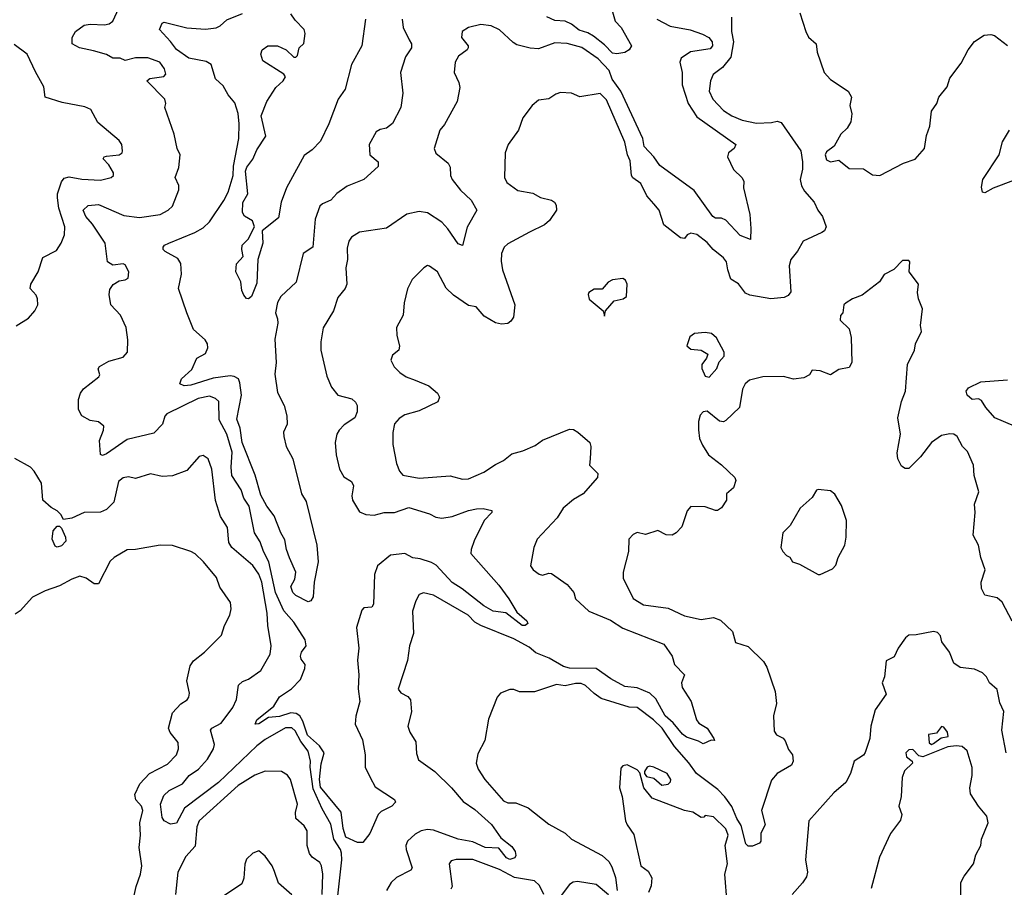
# Model space of a CAD drawing. Extents: x 1690054 to 1842981, y 782881 to 914114.
# Tile 391 of 656: x 1766622 to 1771410, y 871181 to 875402. Entities that reach past the tile are written whole.
import ezdxf

# ---------------------------------------------------------------- set-up
doc = ezdxf.new("R2010")
doc.units = 0

msp = doc.modelspace()

# ---------------------------------------------------------------- linework, layer by layer
at = {"layer": '0CON10XD'}
for points in [[(1768325.7, 871715), (1768350.3, 871670.3), (1768445, 871608.8), (1768448.8, 871595), (1768431.2, 871575), (1768380.3, 871549.7), (1768364.4, 871535.6), (1768325, 871442.5), (1768290.5, 871399.5), (1768265, 871398.6), (1768208.7, 871425), (1768195, 871467.5), (1768185.8, 871545.8), (1768085, 871667.8), (1768080.6, 871705), (1768087.9, 871782.1), (1768102.8, 871835), (1768079.5, 871869.5), (1768021.7, 871921.7), (1767999.3, 871989.3), (1767984.8, 872014.8), (1767966.4, 872026.4), (1767941, 872029), (1767885, 872011.3), (1767832.4, 872007.6), (1767785, 871975.7), (1767767.5, 871975), (1767775.8, 871995), (1767857.4, 872062.6), (1767885, 872106.9), (1767943.4, 872146.6), (1767987.6, 872192.4), (1768008.8, 872245), (1768010, 872265), (1767990.3, 872290.3), (1767986.9, 872305), (1767992.6, 872325), (1768014.7, 872355), (1768010, 872385), (1767955, 872470.4), (1767906.3, 872526.3), (1767865.5, 872615), (1767833.7, 872765), (1767806.9, 872815), (1767792.2, 872862.2), (1767764.1, 872905), (1767738.6, 873035), (1767712.7, 873075), (1767699.1, 873115), (1767653.7, 873185), (1767649.7, 873225), (1767655, 873298), (1767629.8, 873385), (1767591.7, 873455), (1767590.6, 873545), (1767575, 873560), (1767545, 873571.2), (1767490.4, 873559.6), (1767337.5, 873485), (1767327.4, 873472.6), (1767315.8, 873434.2), (1767275, 873391.1), (1767145, 873359.7), (1767045, 873289.2), (1767025, 873282), (1767015, 873287.5), (1767010, 873355), (1767030, 873405), (1767032, 873425), (1767005.6, 873445.6), (1766965, 873451.9), (1766925, 873475.7), (1766907.8, 873505), (1766908.1, 873555), (1766918, 873585), (1766933, 873607), (1767007.5, 873665), (1767012.5, 873675), (1767003.6, 873703.6), (1767010, 873715), (1767055, 873740.6), (1767125, 873760), (1767145.8, 873785), (1767147.5, 873845), (1767140.6, 873905), (1767112.1, 873965), (1767065.7, 874015), (1767056.7, 874065), (1767060.3, 874089.7), (1767076.6, 874113.4), (1767105, 874132.5), (1767135, 874136.2), (1767150, 874145), (1767152, 874175), (1767135, 874209.2), (1767125, 874214.2), (1767075, 874208.6), (1767049.2, 874225), (1767038.5, 874315), (1766976.9, 874406.9), (1766944, 874445), (1766930.6, 874475), (1766955, 874497.9), (1767005, 874504), (1767129, 874449), (1767205, 874439.7), (1767305, 874455.3), (1767344.4, 874475), (1767364.4, 874495), (1767396.1, 874575), (1767395.3, 874595), (1767378.5, 874635), (1767396.6, 874683.4), (1767402.5, 874745), (1767388.4, 874775), (1767373.6, 874845), (1767327.5, 874975), (1767332.5, 874995), (1767327.5, 875015), (1767240, 875105), (1767255, 875116.7), (1767323.6, 875126.4), (1767333, 875137), (1767326.1, 875163.9), (1767303.8, 875195), (1767245, 875216.2), (1767185, 875216.2), (1767135, 875204.5), (1767110, 875215), (1767075, 875215.8), (1767045, 875232.5), (1766981.5, 875251.5), (1766912.5, 875265), (1766876.9, 875285), (1766876.9, 875315), (1766893.3, 875345), (1766935, 875375.3), (1766965, 875380.4), (1767035, 875377.7), (1767057.2, 875382.8), (1767074.5, 875395.5), (1767124.6, 875505.4)], [(1769495.5, 875475), (1769518.2, 875395), (1769546.7, 875365), (1769597.5, 875275), (1769585.5, 875255), (1769565, 875242.5), (1769525, 875235.7), (1769505, 875238.9), (1769465, 875280.7), (1769412.2, 875322.2), (1769385, 875338.3), (1769341.9, 875351.9), (1769305, 875381), (1769274.2, 875395.8), (1769225, 875399.2), (1769186.1, 875416.1)], [(1768481.4, 875405), (1768487.1, 875365), (1768515.4, 875305), (1768527.3, 875285), (1768526.5, 875265), (1768498.3, 875221.7), (1768473.1, 875145), (1768485.6, 875044.4), (1768475.5, 874974.5), (1768435, 874898), (1768405.5, 874874.5), (1768375, 874868.8), (1768355, 874856.7), (1768321.1, 874795), (1768324.3, 874745), (1768365, 874710), (1768365, 874687.5), (1768295, 874625.6), (1768215, 874591.9), (1768165, 874556.9), (1768135, 874524.3), (1768095, 874507.1), (1768081.4, 874495), (1768058.9, 874431.1), (1768046.9, 874295), (1768001.2, 874265), (1767966.5, 874125), (1767891.1, 874055), (1767875, 874026), (1767865.6, 873975.6), (1767875, 873946.7), (1767877.8, 873925), (1767862.4, 873847.6), (1767869.1, 873735), (1767862.3, 873677.7), (1767875, 873588.8), (1767907.5, 873525), (1767920.9, 873475), (1767922.9, 873435), (1767904.7, 873395.3), (1767906.1, 873375), (1767917.7, 873325), (1767949.6, 873265), (1767992.7, 873095), (1768015, 873058.8), (1768067.3, 872845), (1768073.5, 872765), (1768053.8, 872666.2), (1768048.8, 872595), (1768037.5, 872575), (1768025, 872570), (1767965, 872600), (1767950, 872615), (1767940, 872645), (1767959.4, 872680.6), (1767964.3, 872715), (1767933.6, 872783.6), (1767919.1, 872825), (1767912, 872872), (1767891.9, 872905), (1767859.1, 872989.1), (1767823.2, 873035), (1767795, 873089.4), (1767766.3, 873186.3), (1767704.5, 873345), (1767694, 873415), (1767678.6, 873458.6), (1767700.5, 873575), (1767693.3, 873635), (1767685.4, 873655), (1767665, 873666.7), (1767645, 873669.4), (1767562.4, 873657.6), (1767453.9, 873623.9), (1767421.1, 873621.1), (1767401.2, 873631.2), (1767409.4, 873655), (1767459.8, 873700.2), (1767483.6, 873755), (1767525, 873778), (1767537.1, 873805), (1767535.8, 873825.8), (1767523.8, 873845), (1767468, 873895), (1767435.4, 873975.4), (1767394.5, 874095), (1767408.9, 874165), (1767406.1, 874216.1), (1767391.2, 874241.2), (1767328.8, 874275), (1767320, 874285), (1767320, 874295), (1767326.7, 874305), (1767346.7, 874315), (1767473.6, 874366.4), (1767515, 874390), (1767545, 874419.2), (1767615, 874522.5), (1767635, 874564), (1767660.2, 874645), (1767661, 874689), (1767687.6, 874825), (1767689.4, 874895), (1767684.2, 874945.8), (1767668.5, 874998.5), (1767636.2, 875036.2), (1767610.9, 875080.9), (1767574.4, 875115), (1767553.1, 875185), (1767528.2, 875198.2), (1767444.4, 875215), (1767385, 875258.2), (1767355, 875297.1), (1767302.5, 875355), (1767314.3, 875385), (1767325, 875390), (1767435, 875362.7), (1767525, 875355.8), (1767576.9, 875363.1), (1767597.4, 875372.6), (1767628.8, 875401.2), (1767705, 875432.2)], [(1768304.3, 875405), (1768285.8, 875275), (1768236, 875185), (1768204, 875065), (1768170.8, 875015), (1768126, 874895), (1768085, 874811.2), (1768045, 874770), (1768005, 874742), (1767939.7, 874619.7), (1767919.3, 874585), (1767893.9, 874515), (1767880.9, 874439.1), (1767801.2, 874375), (1767804.2, 874315), (1767780.8, 874235), (1767775, 874120), (1767748.8, 874055), (1767735, 874043.8), (1767725, 874046.2), (1767711.5, 874061.5), (1767702.2, 874085), (1767697.3, 874127.3), (1767673.8, 874175), (1767676, 874215), (1767709.4, 874250.6), (1767701.8, 874285), (1767704.5, 874305), (1767732.5, 874335), (1767763.3, 874395), (1767753.7, 874423.7), (1767715, 874447.1), (1767704.8, 874465), (1767707.8, 874512.2), (1767731.1, 874555), (1767719.6, 874665), (1767727, 874685), (1767755.9, 874724.1), (1767775, 874769.2), (1767818.2, 874835), (1767796.2, 874935), (1767823.7, 875005), (1767867.6, 875072.4), (1767903.5, 875105), (1767914.2, 875125), (1767906.7, 875136.7), (1767805, 875202.9), (1767795.4, 875235), (1767801.9, 875255), (1767828.8, 875275), (1767875, 875275.5), (1767917.5, 875255), (1767955, 875220), (1767965, 875220), (1767972.5, 875227.5), (1767981.2, 875265), (1768004.2, 875285.8), (1768010, 875335), (1768006.1, 875355), (1767960.9, 875400.9), (1767941, 875431)], [(1769720.8, 875405), (1769785, 875370.7), (1769882.8, 875352.8), (1769941.9, 875331.9), (1769973.3, 875315), (1769988.5, 875295), (1769991.5, 875275), (1769979.9, 875260.1), (1769883.5, 875246.5), (1769839.1, 875215), (1769831.5, 875195), (1769844.1, 875145), (1769844.2, 875085), (1769872.5, 874995), (1769915, 874930), (1770104.2, 874795), (1770095.8, 874775), (1770068.6, 874755), (1770064.5, 874735), (1770093.6, 874673.6), (1770135, 874632.9), (1770143.8, 874615), (1770141.9, 874585), (1770171.8, 874455), (1770177, 874387), (1770175, 874332.5), (1770125, 874352.9), (1770055, 874427.7), (1770035, 874436.1), (1770005, 874437.5), (1769993.3, 874445), (1769902.1, 874572.1), (1769735, 874692.5), (1769705.3, 874735.3), (1769658.8, 874785), (1769652.9, 874825), (1769545.2, 875055), (1769503.6, 875113.6), (1769488.9, 875155), (1769435, 875212), (1769355, 875267.2), (1769285, 875286), (1769225, 875290.4), (1769145, 875260.4), (1769105, 875263.1), (1769040.2, 875280.2), (1769020.9, 875290.9), (1768955, 875353.3), (1768915, 875373.3), (1768865, 875378.8), (1768805, 875364), (1768773.3, 875345), (1768770, 875315), (1768802.5, 875275), (1768802.5, 875265), (1768797.5, 875255), (1768755.8, 875224.2), (1768740, 875195), (1768734.2, 875145), (1768757.6, 875097.6), (1768762.1, 875072.1), (1768750, 875005), (1768687.6, 874892.4), (1768664.4, 874865), (1768636.7, 874775), (1768645, 874752.5), (1768705, 874704), (1768714.6, 874684.6), (1768716.2, 874645), (1768724.6, 874625), (1768765, 874572.7), (1768817.8, 874525), (1768844.2, 874475), (1768797.3, 874392.7), (1768775, 874303.3), (1768755, 874311.2), (1768704.6, 874385), (1768675, 874416.6), (1768605, 874462.3), (1768565, 874468.9), (1768505, 874455.7), (1768405, 874388.1), (1768275, 874368.8), (1768235.8, 874345), (1768222.9, 874325), (1768215, 874290), (1768215.6, 874235), (1768207.8, 874195), (1768212.5, 874115), (1768204.2, 874095), (1768168.7, 874051.3), (1768148.4, 873985), (1768097.6, 873902.4), (1768085.7, 873835), (1768085.7, 873795), (1768115, 873667.5), (1768138, 873615), (1768168.8, 873575), (1768237.4, 873557.4), (1768255, 873541.2), (1768262.5, 873525), (1768262.9, 873495), (1768251.4, 873465), (1768199.1, 873430.9), (1768175.6, 873405), (1768164.3, 873385), (1768155.6, 873345), (1768161.1, 873285), (1768176.4, 873215), (1768198.2, 873178.2), (1768235.5, 873155.5), (1768245.7, 873134.3), (1768237.1, 873085), (1768240, 873065), (1768275, 873007.1), (1768305, 872995.6), (1768345, 872992.2), (1768395, 873004.7), (1768445.3, 873004.7), (1768515, 873029.2), (1768615, 872997.8), (1768645, 872981.9), (1768675, 872977.3), (1768725, 872984.6), (1768803.8, 873015), (1768842.9, 873022.9), (1768875, 873024), (1768917.5, 873015), (1768917.5, 873005), (1768880.8, 872965), (1768832.8, 872867.2), (1768817.1, 872825), (1768816, 872805), (1768951.7, 872651.7), (1769001.2, 872585), (1769038.8, 872518.8), (1769087.7, 872477.7), (1769092.5, 872465), (1769080, 872455), (1769065, 872454.5), (1768986.1, 872516.1), (1768925, 872524.7), (1768879.6, 872549.6), (1768773.7, 872633.7), (1768725, 872663.7), (1768647.5, 872747.5), (1768625, 872761.2), (1768569.2, 872779.2), (1768533.6, 872783.6), (1768495, 872804.6), (1768425, 872796.5), (1768361.9, 872745), (1768346.9, 872703.1), (1768342.1, 872557.9), (1768335, 872544), (1768295, 872540), (1768285, 872528.8), (1768260.5, 872445), (1768271.8, 872345), (1768265.5, 872285.5), (1768270.4, 872215), (1768267.2, 872147.2), (1768276.5, 872085), (1768256.3, 872013.7), (1768252.8, 871975), (1768288.6, 871898.6), (1768301.9, 871825), (1768301.9, 871765), (1768325.7, 871715)], [(1770082.9, 875415), (1770083.4, 875345), (1770093, 875295), (1770080, 875220), (1770039.6, 875170.4), (1769993.6, 875135), (1769980.5, 875105), (1769974.5, 875055), (1769991.8, 875015), (1770045, 874960.8), (1770084.4, 874935), (1770135, 874912.8), (1770205, 874899.4), (1770278.3, 874901.7), (1770305, 874908), (1770325, 874902), (1770421.1, 874765), (1770428.7, 874711.3), (1770429.2, 874675), (1770416.6, 874625), (1770423.4, 874593.4), (1770438, 874568), (1770485.4, 874515), (1770502.7, 874475), (1770525.4, 874445), (1770542.9, 874395), (1770535, 874375.6), (1770523.2, 874366.8), (1770432.2, 874325), (1770404.6, 874275.4), (1770371.4, 874235), (1770364.5, 874205.5), (1770372.5, 874077.5), (1770359, 874061), (1770338.6, 874051.4), (1770275, 874043.8), (1770171.8, 874061.8), (1770151.3, 874071.3), (1770117.1, 874117.1), (1770080.7, 874140.7), (1770065.2, 874185), (1770059.2, 874225), (1770045, 874243.4), (1769994.5, 874285), (1769965, 874319.1), (1769915, 874357.5), (1769885, 874363.3), (1769867.5, 874355), (1769855, 874337.5), (1769835, 874341.2), (1769753.8, 874405), (1769731.2, 874475), (1769705, 874506.2)], [(1770415.4, 875435.4), (1770444.3, 875345.7), (1770457.2, 875317.2), (1770494.4, 875285), (1770500, 875245), (1770533.3, 875145), (1770565, 875111.9), (1770650, 875055), (1770666, 875025), (1770658.8, 874985), (1770669.2, 874945), (1770662.9, 874905), (1770645.5, 874874.5), (1770614.2, 874845), (1770582.3, 874787.7), (1770545, 874758.8), (1770539.5, 874745), (1770545, 874720), (1770565, 874711.4), (1770605, 874718.8), (1770655, 874678.8), (1770725, 874677.5), (1770768.3, 874648.3), (1770805, 874644)], [(1770805, 874644), (1770920, 874705), (1770976.1, 874723.9), (1771022.5, 874775), (1771031.7, 874838.3), (1771048, 874885), (1771055, 874957.5), (1771081.2, 874995), (1771092, 875025), (1771132, 875075), (1771145, 875117.5), (1771199.7, 875190.3), (1771234.5, 875255.5), (1771265, 875296.2), (1771312.3, 875327.7), (1771345, 875330), (1771362.5, 875325), (1771425, 875277.5)], [(1766605, 873912.5), (1766665, 873950), (1766696.2, 873985), (1766710, 874015), (1766708.8, 874045), (1766702.3, 874062.3), (1766673.3, 874095), (1766676.2, 874115), (1766712.5, 874175), (1766734.2, 874245), (1766801.2, 874278.8), (1766823.8, 874315), (1766839.2, 874355), (1766841.4, 874395), (1766811.8, 874485), (1766805.3, 874535), (1766806, 874555), (1766825, 874614.3), (1766839.1, 874630.9), (1766862.4, 874637.6), (1766925, 874626.5), (1767015, 874621.1), (1767067.5, 874635), (1767077.5, 874645), (1767077.7, 874657.7), (1767055.8, 874695.8), (1767027.5, 874725), (1767032.5, 874735), (1767045, 874738.8), (1767105.8, 874744.2), (1767120, 874755), (1767121.2, 874765), (1767118, 874795), (1767106, 874815), (1767001.7, 874901.7), (1766968.5, 874965), (1766938.3, 874978.3), (1766828.8, 874998.8), (1766746, 875025), (1766740, 875075), (1766699.1, 875149.1), (1766658, 875235), (1766595, 875282)], [(1769705, 874506.2), (1769671.2, 874545), (1769642.5, 874605), (1769603.6, 874633.6), (1769597.5, 874645), (1769590.8, 874715), (1769577.1, 874745), (1769565, 874806), (1769475, 875012.9), (1769445, 875043.3), (1769345, 875027.5), (1769305, 875045.5), (1769252.4, 875047.6), (1769229.4, 875040.6), (1769195, 875017.5), (1769145, 875011.2), (1769114.4, 874985.6), (1769069.2, 874925), (1769047.5, 874865), (1768998, 874795), (1768982.5, 874755), (1768978.8, 874635), (1768990.5, 874610.5), (1769045, 874572), (1769117.9, 874557.9), (1769155, 874537.5), (1769207.5, 874525), (1769223.3, 874515), (1769230.5, 874500.5), (1769232, 874475), (1769198.8, 874425), (1769173.3, 874405), (1769101.8, 874368.2), (1768995, 874312), (1768978, 874295), (1768964.2, 874265), (1768962.9, 874227.1), (1768970, 874185), (1769029.6, 874015), (1769022.5, 873955), (1769010.9, 873935), (1768995.3, 873924.7), (1768965, 873921.2), (1768935, 873926.7), (1768880.1, 873960.1), (1768842.5, 874005), (1768805, 874012.2), (1768732.2, 874062.2), (1768696.5, 874096.5), (1768654.2, 874175), (1768615, 874203.8), (1768605, 874206.2), (1768587.5, 874195), (1768531.2, 874138.8), (1768507.7, 874092.3), (1768491.2, 874025), (1768487.5, 873965), (1768454.3, 873905), (1768455.6, 873865), (1768469.2, 873815), (1768466.2, 873795), (1768435, 873770), (1768426.2, 873745), (1768443.2, 873713.2), (1768470, 873685), (1768501.2, 873665), (1768545, 873648.2), (1768611.4, 873621.4), (1768654, 873585), (1768663.8, 873565), (1768655, 873543.8), (1768565, 873499.1), (1768495, 873480), (1768467.6, 873462.4), (1768444.3, 873435.7), (1768435.8, 873394.2), (1768436.2, 873335), (1768453.7, 873243.7), (1768468.5, 873205), (1768485, 873185.5), (1768565, 873170.8), (1768715, 873182.5), (1768775, 873166.7), (1768805, 873168.5), (1768879.8, 873200.2), (1768935, 873238.5), (1768975, 873256.8), (1769015, 873289.6), (1769069.2, 873305), (1769128.8, 873331.2), (1769165, 873356.9), (1769295, 873410.8), (1769315, 873408), (1769335.8, 873395.8), (1769394.3, 873345), (1769400, 873325), (1769395.6, 873265), (1769392, 873235), (1769433.3, 873195), (1769431.2, 873175), (1769361.9, 873095), (1769315, 873067.8), (1769265, 873025.6), (1769235, 872978.1), (1769138, 872875), (1769122, 872835), (1769105.6, 872745), (1769119.5, 872725), (1769147.8, 872705), (1769165, 872700.2), (1769195, 872710), (1769208.2, 872708.2), (1769284.7, 872654.7), (1769316.5, 872615), (1769324.5, 872585), (1769389.2, 872525), (1769495, 872480.4), (1769555, 872442.5), (1769755, 872364.4), (1769795.5, 872305.5), (1769806.7, 872265), (1769854.2, 872215), (1769839.6, 872175), (1769843.5, 872153.5), (1769887.1, 872085), (1769912.5, 871995), (1769925, 871980), (1769964.2, 871955), (1769996.7, 871905), (1770000, 871895), (1769985, 871896.7), (1769945, 871878.6), (1769922.6, 871892.6), (1769865, 871911.5), (1769845, 871926.2), (1769800.4, 871980.4), (1769760.8, 872015), (1769715, 872097.3), (1769685.7, 872125.7), (1769625, 872150.7), (1769565, 872157.7), (1769496.4, 872195), (1769425, 872246.2), (1769295, 872247.9), (1769266.2, 872255), (1769196.4, 872296.4), (1769132.1, 872322.1), (1769099.9, 872349.9), (1769025, 872389.3), (1768864.8, 872454.8), (1768835, 872470.9), (1768802.5, 872505), (1768635, 872601.8), (1768585.8, 872614.2), (1768565, 872606.2), (1768548.1, 872575), (1768532.5, 872525), (1768536.5, 872415), (1768517.8, 872355), (1768507.5, 872285), (1768462.5, 872145), (1768475, 872126.7), (1768508.8, 872108.8), (1768522.3, 872092.3), (1768527.1, 872035), (1768508.8, 871965), (1768518.8, 871935), (1768548.8, 871888.8), (1768551.8, 871831.8), (1768561.3, 871801.3), (1768640, 871745), (1768722.1, 871665), (1768779, 871599), (1768835, 871558.8), (1768916.4, 871486.4), (1768962, 871422), (1769015, 871379.6), (1769032, 871355), (1769034.6, 871335), (1769029.6, 871325), (1769005, 871315.9), (1768988.9, 871325), (1768951.2, 871371.2), (1768885, 871374.8), (1768825, 871401.6), (1768755, 871415.8), (1768635, 871458.8), (1768605, 871462.8), (1768574.2, 871455), (1768545, 871440), (1768507.1, 871405), (1768500.5, 871385), (1768502.1, 871365), (1768530.8, 871275), (1768523.8, 871265), (1768455, 871227.9), (1768428.5, 871205), (1768406.2, 871165)], [(1771455, 874620), (1771355, 874581.9), (1771315, 874560), (1771303.9, 874563.9), (1771298.3, 874588.3), (1771306, 874625), (1771384.5, 874745), (1771401.1, 874808.9), (1771435.5, 874865)], [(1771447.8, 872475), (1771398.9, 872568.9), (1771375, 872589.4), (1771315, 872602), (1771298.6, 872635), (1771297.5, 872665), (1771316.2, 872725), (1771295.8, 872785.8), (1771284, 872845), (1771258.6, 872895), (1771267.5, 873005), (1771264.3, 873045), (1771285.8, 873105), (1771263.8, 873185), (1771260, 873235), (1771230.9, 873300.9), (1771205.9, 873325.9), (1771180, 873375), (1771165, 873385.8), (1771145, 873387.8), (1771105, 873378.9), (1771055, 873344.6), (1771002.2, 873275), (1770945, 873218.8), (1770928.3, 873218.3), (1770910, 873230), (1770892.5, 873265), (1770888.9, 873295), (1770904.4, 873385.6), (1770891.5, 873465), (1770910, 873545), (1770928.9, 873595), (1770938.6, 873725), (1770973.3, 873795), (1770978.8, 873825), (1771006.7, 873885), (1771002.5, 873915), (1771012.5, 873995), (1770992.5, 874045), (1770987.5, 874075), (1770992.5, 874115), (1770947.5, 874175), (1770950, 874225), (1770945, 874230), (1770915, 874230), (1770873, 874187), (1770825, 874163.3), (1770803.3, 874126.7), (1770718.2, 874061.8), (1770672, 874045), (1770641.2, 874025), (1770630, 874015), (1770623.9, 873976.1), (1770613.3, 873963.3), (1770610.9, 873940.9), (1770655, 873898.8), (1770665.5, 873855.5), (1770668.2, 873735), (1770655, 873710.8), (1770605, 873700), (1770565, 873673.8), (1770515, 873694), (1770475, 873696.7), (1770462.9, 873675), (1770435, 873659.7), (1770385, 873654), (1770335.7, 873665.7), (1770235.9, 873664.1), (1770171.2, 873648.8), (1770149.7, 873630.3), (1770136.2, 873605), (1770122, 873515), (1770055, 873452), (1770045, 873445.8), (1770025, 873448.6), (1769965, 873498), (1769945.9, 873494.1), (1769931.7, 873478.3), (1769923, 873447), (1769922.7, 873407.3), (1769927.8, 873365), (1769942, 873332), (1769970.9, 873285), (1770035, 873236.7), (1770098.8, 873175), (1770105, 873160), (1770092.5, 873125), (1770058.8, 873095), (1770058.8, 873065), (1770035, 873028)], [(1769465, 873960), (1769470, 873985), (1769513.3, 874035), (1769556.4, 874043.6), (1769572.5, 874055), (1769576.1, 874116.1), (1769567.5, 874135), (1769555, 874143.3), (1769505, 874136.2), (1769483.3, 874125), (1769455, 874091.2), (1769415, 874090.5), (1769389.4, 874075), (1769385.6, 874065), (1769391.8, 874041.8), (1769460, 873985), (1769465, 873960)], [(1769975, 873662.5), (1770012.5, 873705), (1770023, 873737), (1770047.5, 873765), (1770047.5, 873785), (1770010, 873855), (1769986.2, 873875), (1769955, 873880.5), (1769903.9, 873876.1), (1769881.3, 873858.7), (1769866.7, 873815), (1769885, 873798.8), (1769935, 873793.8), (1769967.5, 873775), (1769962.5, 873755), (1769938.8, 873725), (1769938.8, 873705), (1769955, 873667.5), (1769975, 873662.5)], [(1771460, 873425), (1771364.3, 873465), (1771319.5, 873515), (1771298.7, 873548.7), (1771285, 873556.9), (1771253.8, 873555), (1771228.8, 873575), (1771223.8, 873595), (1771235, 873611.2), (1771295, 873640.8), (1771425, 873649.4)], [(1768164, 871095), (1768188, 871315), (1768186.9, 871346.9), (1768181.6, 871365), (1768149.2, 871415), (1768135, 871487.8), (1768092.6, 871562.6), (1768049.2, 871659.2), (1768034.3, 871765), (1768036.6, 871795), (1768025, 871843.3), (1767989.9, 871889.9), (1767962, 871942), (1767945, 871957.3), (1767915, 871957.4), (1767815, 871899.4), (1767775, 871869.7), (1767589, 871691), (1767423.4, 871566.6), (1767385, 871493.1), (1767355, 871488.3), (1767325.4, 871505), (1767315, 871521.2), (1767307.4, 871585), (1767323.1, 871626.9), (1767348.2, 871651.8), (1767413.2, 871685), (1767446.6, 871725), (1767491.3, 871755), (1767535.1, 871804.9), (1767564.7, 871855), (1767570, 871875), (1767549.1, 871945), (1767556.9, 871955), (1767601, 871979), (1767658, 872055), (1767676.9, 872095), (1767685.5, 872164.5), (1767705, 872181.9), (1767735, 872193.5), (1767794.3, 872235), (1767840, 872315), (1767844.6, 872355), (1767827.9, 872455), (1767825.2, 872514.8), (1767800, 872665), (1767784.6, 872704.6), (1767755, 872746.1), (1767653.8, 872835), (1767638.3, 872858.3), (1767632, 872932), (1767598.6, 872985), (1767575, 873063.3), (1767556.2, 873215), (1767539.2, 873265), (1767515, 873282), (1767495, 873277.1), (1767435, 873209.1), (1767365, 873183.5), (1767315, 873180), (1767257.8, 873192.2), (1767185, 873170.6), (1767151.7, 873178.3), (1767125, 873173.1), (1767103.1, 873155), (1767080.3, 873055), (1767045, 873018.4), (1767015, 873006.9), (1766935, 873004.3), (1766875, 872976.7), (1766835, 872970), (1766822.5, 872995), (1766805, 873012.5), (1766775, 873028.8), (1766733.8, 873063.8), (1766727.6, 873147.6), (1766692.9, 873205), (1766674.2, 873225), (1766597.8, 873267.8)], [(1770515, 872702.5), (1770575, 872731.2), (1770591.2, 872748.8), (1770602, 872785), (1770634.2, 872845), (1770641.2, 872885), (1770641.9, 872965), (1770617.9, 873037.9), (1770585, 873093.8), (1770565, 873110), (1770505, 873116.7), (1770497, 873113), (1770475, 873077.5), (1770416.7, 873025), (1770368.3, 872941.7), (1770332.5, 872905), (1770323.8, 872835), (1770332.5, 872815), (1770350, 872795), (1770366.4, 872786.4), (1770380, 872765), (1770413.6, 872753.6), (1770505, 872702.5), (1770515, 872702.5)], [(1770035, 873028), (1770015.5, 873014.5), (1770005, 873014.2), (1769955, 873032.2), (1769885, 873034), (1769868, 873012), (1769841.9, 872935), (1769815, 872905.8), (1769795, 872894.4), (1769766.1, 872896.1), (1769725, 872916.2), (1769665, 872897.5), (1769625, 872906.7), (1769605, 872897.5), (1769583.3, 872875), (1769582.5, 872815), (1769555.8, 872715), (1769556.9, 872685), (1769605, 872586), (1769655, 872555.8), (1769775, 872539.4), (1769855, 872501.1), (1769935, 872484.3), (1769995, 872493.1), (1770030.6, 872480.6), (1770088.8, 872425), (1770102.4, 872372.4), (1770165, 872352.5), (1770238.8, 872278.8), (1770255, 872252.5), (1770295, 872133.8), (1770302.9, 872075), (1770287.8, 872015), (1770290.6, 871940.6), (1770302.5, 871922.5), (1770335, 871906), (1770345, 871893.3), (1770361.1, 871851.1), (1770379.4, 871825), (1770383.5, 871795), (1770374.3, 871775), (1770305.4, 871734.6), (1770277.8, 871702.2), (1770228.5, 871555), (1770246.7, 871485), (1770225.4, 871444.6), (1770226.7, 871405), (1770218.8, 871395), (1770185, 871381.1), (1770165, 871381.4), (1770153.1, 871393.1), (1770131, 871481), (1770109.1, 871515), (1770085, 871573.8), (1770051.2, 871621.2), (1770017.1, 871657.1), (1769912.8, 871735), (1769876.2, 871786.2), (1769805.7, 871865.7), (1769746.4, 871955), (1769703.3, 871995), (1769625, 872055.9), (1769585, 872057.8), (1769450.3, 872100.3), (1769415, 872123.1), (1769372.7, 872162.7), (1769351.9, 872171.9), (1769325, 872172.5), (1769275, 872161.9), (1769231.9, 872168.1), (1769125, 872131.8), (1769052.7, 872132.7), (1769025, 872143.3), (1769005, 872143.3), (1768960, 872125), (1768943.9, 872106.1), (1768901.7, 871998.3), (1768884.2, 871895), (1768850.3, 871829.7), (1768842.5, 871785), (1768851.4, 871755), (1768884.2, 871705), (1768975, 871601.5), (1768995, 871591.1), (1769035, 871591.2), (1769095, 871568.1), (1769195, 871487.5), (1769275, 871444.5), (1769305, 871414.7), (1769454.8, 871334.8), (1769486.3, 871306.3), (1769501.2, 871281.2), (1769518.5, 871228.5), (1769527.8, 871165)], [(1766805, 872836.2), (1766795, 872840), (1766780.8, 872875), (1766784.2, 872915.8), (1766805, 872937.5), (1766815, 872937.5), (1766825, 872927.5), (1766845.6, 872885), (1766845.8, 872865), (1766825, 872843.1), (1766805, 872836.2)], [(1767171.4, 871105), (1767188.3, 871185), (1767210, 871245), (1767215.7, 871285), (1767203.1, 871375), (1767210, 871435), (1767206.2, 871495), (1767220.4, 871555), (1767214.6, 871575), (1767187.2, 871607.2), (1767182.5, 871632.5), (1767206.1, 871685), (1767253.1, 871735), (1767340.1, 871779.9), (1767384.5, 871825), (1767394.5, 871855), (1767392.2, 871885), (1767353.3, 871933.3), (1767346.4, 871955), (1767365, 872029.2), (1767406, 872074), (1767436.4, 872093.6), (1767444.2, 872105.8), (1767447.1, 872125), (1767435.5, 872185), (1767451.1, 872258.9), (1767466.7, 872283.3), (1767520, 872325), (1767603, 872407), (1767617.9, 872455), (1767643.8, 872505), (1767650, 872535), (1767647.4, 872567.4), (1767595, 872641.4), (1767578.3, 872688.3), (1767515.6, 872765), (1767475, 872802.9), (1767455, 872815.5), (1767365, 872844.4), (1767305, 872846.2), (1767185, 872824), (1767145, 872822.5), (1767081.2, 872785), (1767062.6, 872767.4), (1767005, 872656.7), (1766985, 872656.7), (1766945.7, 872685.7), (1766915, 872694), (1766875, 872680), (1766815, 872647.1), (1766745.9, 872624.1), (1766685, 872592), (1766624.7, 872525.3), (1766599.8, 872510.2)], [(1771418.3, 871835), (1771398.4, 871945), (1771406.8, 872036.8), (1771388.5, 872078.5), (1771375, 872143.8), (1771337.1, 872175), (1771324, 872205), (1771304.2, 872224.2), (1771265, 872242), (1771195, 872250.8), (1771165, 872271.2), (1771143.3, 872325), (1771106.7, 872375), (1771100, 872405), (1771085, 872420), (1771065, 872426), (1770980.7, 872409.3), (1770945, 872408), (1770930, 872395), (1770893.8, 872345), (1770875, 872302.5), (1770835, 872282.5), (1770827.5, 872205), (1770816.2, 872175), (1770835, 872120), (1770782.5, 872045), (1770760, 871965), (1770755.5, 871905), (1770733.3, 871836.7), (1770725, 871824.3), (1770679.2, 871795), (1770662.5, 871735), (1770639.1, 871690.9), (1770580.3, 871639.7), (1770460, 871505), (1770443.3, 871315), (1770453.1, 871255), (1770448, 871232), (1770427.8, 871202.2), (1770377.5, 871145)], [(1771055, 871876), (1771065, 871880), (1771102.3, 871907.7), (1771136.1, 871913.9), (1771133.8, 871935), (1771115, 871960), (1771105, 871962.5), (1771079.4, 871930.6), (1771041.2, 871925), (1771043.9, 871883.9), (1771055, 871876)], [(1771198.8, 871135), (1771198.8, 871205), (1771214, 871235), (1771260.8, 871295), (1771271.2, 871338.8), (1771296.2, 871385), (1771298.8, 871415), (1771331.2, 871495), (1771325, 871527.5), (1771284.2, 871575), (1771245.6, 871635), (1771242.2, 871665), (1771254.2, 871724.2), (1771254.3, 871764.3), (1771230, 871845), (1771205, 871865.7), (1771175, 871870), (1771135, 871864), (1771013.9, 871816.1), (1770995, 871821.2), (1770965, 871850.8), (1770945, 871849.6), (1770931.2, 871835), (1770934.4, 871815), (1770961.2, 871795), (1770964, 871785), (1770925, 871747.1), (1770913.8, 871715), (1770907.8, 871622.2), (1770896.2, 871575), (1770911.2, 871535), (1770905, 871507.5), (1770856.6, 871443.4), (1770802.3, 871327.7), (1770762, 871175)], [(1770061.9, 871101.9), (1770051.2, 871245), (1770063.4, 871295), (1770053.1, 871385), (1770066.5, 871435), (1770055.7, 871465), (1769995, 871523.8), (1769955, 871530), (1769948.3, 871521.7), (1769935, 871520), (1769895.8, 871545.8), (1769855, 871554.3), (1769697.5, 871615), (1769656.7, 871665), (1769638.3, 871738.3), (1769625, 871752.5), (1769576.4, 871776.4), (1769555, 871772.5), (1769545, 871760), (1769538.6, 871665), (1769552.1, 871622.1), (1769568.5, 871505), (1769575.6, 871485), (1769608.1, 871438.1), (1769642.5, 871285), (1769678.7, 871258.7), (1769696.2, 871226.2), (1769692.3, 871187.7), (1769679.6, 871155)], [(1769745, 871677.5), (1769775, 871682.5), (1769786.6, 871693.4), (1769788.9, 871705), (1769770.8, 871735), (1769705, 871766), (1769685, 871770), (1769672.5, 871765), (1769660, 871745), (1769660, 871735), (1769670.7, 871720.7), (1769705, 871712), (1769745, 871677.5)], [(1768093.2, 871145), (1768096.8, 871245), (1768090, 871285), (1768080.9, 871300.9), (1768045, 871326.9), (1768030.5, 871345), (1768019.7, 871385), (1768020.4, 871455), (1768005, 871480), (1767965.2, 871515.2), (1767963.2, 871545), (1767973.1, 871585), (1767939.5, 871705), (1767925, 871725.7), (1767895, 871744.3), (1767815, 871745.4), (1767765, 871727.1), (1767685, 871676.7), (1767494.7, 871505), (1767482.7, 871475), (1767475, 871381.2), (1767430.1, 871329.9), (1767390.8, 871255), (1767379.6, 871145)], [(1767945, 871144), (1767880.9, 871200.9), (1767861.7, 871258.3), (1767850, 871285), (1767815, 871332.5), (1767785, 871357.5), (1767755, 871347.5), (1767725, 871317.5), (1767716.4, 871293.6), (1767711.4, 871225), (1767701.7, 871198.3), (1767608.8, 871135)], [(1769170.6, 871145), (1769149.3, 871189.3), (1769125, 871212.7), (1769028.7, 871228.7), (1768955, 871267.4), (1768825, 871316.9), (1768744.1, 871315.9), (1768719.8, 871310.2), (1768711.2, 871295), (1768724.5, 871185.5), (1768718.7, 871171.3)], [(1769485, 871143.9), (1769425, 871193.9), (1769335, 871209.2), (1769313.9, 871206.1), (1769295.5, 871195), (1769245, 871128.2)]]:
    msp.add_lwpolyline(points, dxfattribs=at)

doc.saveas('drawing.dxf')
